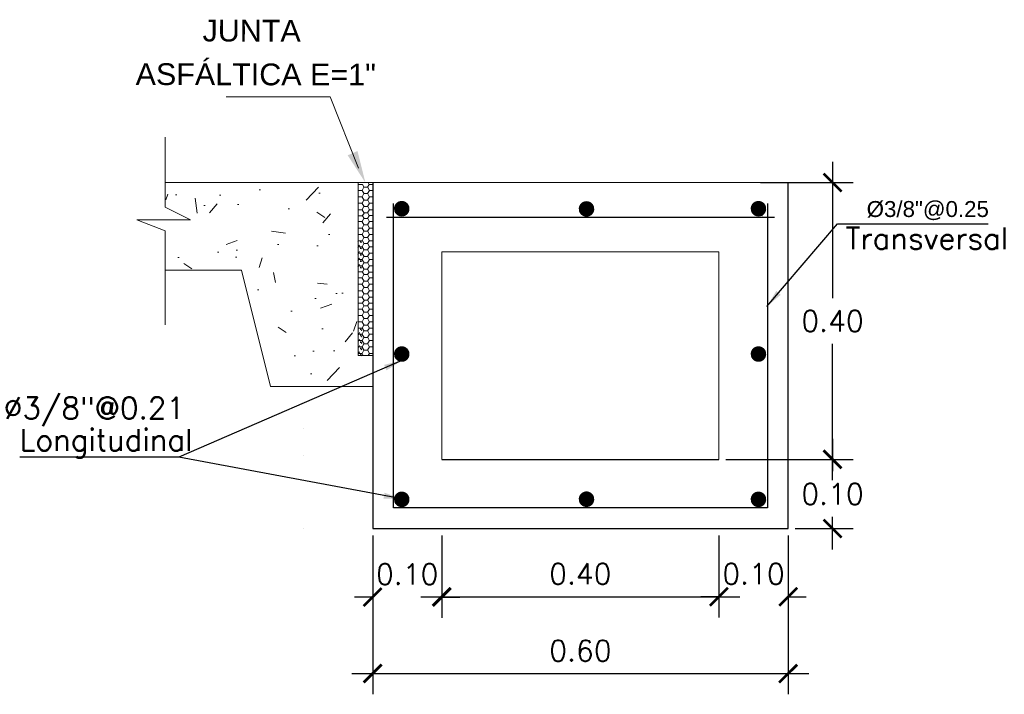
# Model space of a CAD drawing. Header units: millimetres. Extents: x -8931983 to 9630244, y 4 to 18563053.
# Tile 302 of 329: x 349713.511 to 349714.933, y 9282011.046 to 9282012.021. Entities that reach past the tile are written whole.
import ezdxf

# ---------------------------------------------------------------- set-up
doc = ezdxf.new("R2010")
doc.units = ezdxf.units.MM
doc.linetypes.add('ACAD_ISO02W100', pattern=[15, 12, -3])
doc.linetypes.add('DASHED2', pattern=[0.375, 0.25, -0.125])
for name, color, linetype, lineweight in [('0.2', 32, 'ACAD_ISO02W100', 0), ('cotas', 1, 'Continuous', 15), ('linea fina 01', 189, 'Continuous', 0), ('PROYECCIONES-INT', 1, 'DASHED2', 5)]:
    doc.layers.add(name, color=color, linetype=linetype, lineweight=lineweight)
doc.layers.add('TEX', color=3, linetype='Continuous')
doc.styles.add('COTAS', font='arial.ttf')
doc.styles.add('ROMANS', font='ROMANS.shx')
doc.styles.add('ROMANS-DIM', font='romans.shx')
doc.styles.add('VANO', font='swissl.ttf', dxfattribs={"height": 0.2})
doc.dimstyles.new('1-25V', dxfattribs={"dimscale": 0.2, "dimtxt": 0.18, "dimasz": 0.13, "dimexe": 0.18, "dimexo": 0.15, "dimgap": 0.1, "dimtad": 0, "dimtih": 1, "dimtoh": 1, "dimzin": 0, "dimdsep": 46, "dimtxsty": 'COTAS', "dimcen": 0.09, "dimadec": 0, "dimazin": 0, "dimtfac": 1, "dimtmove": 2, "dimatfit": 3, "dimfxl": 1, "dimtolj": 1, "dimtzin": 0, "dimarcsym": 0})
doc.dimstyles.new('20_METRIC  ARCHITECTURAL', dxfattribs={"dimscale": 0.2, "dimtxt": 0.03, "dimasz": 0.13, "dimexe": 0.15, "dimexo": 0.05, "dimgap": 0.09, "dimtad": 1, "dimtih": 1, "dimtoh": 1, "dimzin": 0, "dimdsep": 46, "dimtxsty": 'ROMANS-DIM', "dimblk": 'ARCHTICK', "dimcen": 2, "dimdle": 0.15, "dimclrd": 9, "dimclre": 9, "dimadec": 0, "dimazin": 0, "dimtfac": 1, "dimtix": 1, "dimtofl": 0, "dimtmove": 0, "dimatfit": 3, "dimfxl": 1, "dimfrac": 2, "dimtolj": 1, "dimtzin": 0, "dimarcsym": 0})

# ---------------------------------------------------------------- blocks, each defined once
blk = doc.blocks.new('_ArchTick')
at = {"color": 0, "linetype": 'ByBlock', "const_width": 0.15}
blk.add_lwpolyline([(-0.5, -0.5), (0.5, 0.5)], dxfattribs=at)
blk = doc.blocks.new('*D3129')
at = {"color": 9, "lineweight": -2, "transparency": 16777216}
for p, q in [((349714.0205407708, 9282011.275554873), (349714.0205407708, 9282011.046127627)), ((349714.6205407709, 9282011.275554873), (349714.6205407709, 9282011.046127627)), ((349713.9905407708, 9282011.076127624), (349714.6505407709, 9282011.076127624))]:
    blk.add_line(p, q, dxfattribs=at)
at = {"layer": 'Defpoints', "color": 0, "lineweight": 30, "transparency": 16777216}
for p in [(349714.0205407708, 9282011.285554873, 5186.962977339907), (349714.6205407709, 9282011.285554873, 5186.962977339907), (349714.6205407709, 9282011.076127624)]:
    blk.add_point(p, dxfattribs=at)
at = {"color": 9, "lineweight": -2, "transparency": 16777216, "xscale": 0.026, "yscale": 0.026, "zscale": 0.026, "rotation": 180}
blk.add_blockref('_ArchTick', (349714.0205407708, 9282011.076127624), dxfattribs=at)
at = {"color": 9, "lineweight": -2, "transparency": 16777216, "xscale": 0.026, "yscale": 0.026, "zscale": 0.026}
blk.add_blockref('_ArchTick', (349714.6205407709, 9282011.076127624), dxfattribs=at)
at = {"color": 0, "lineweight": 0, "transparency": 16777216, "insert": (349714.3205407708, 9282011.109127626), "char_height": 0.03, "attachment_point": 5, "style": 'ROMANS-DIM'}
blk.add_mtext('\\A1;0.60', dxfattribs=at)
blk = doc.blocks.new('*D3130')
at = {"color": 9, "lineweight": -2, "transparency": 16777216}
for p, q in [((349714.6845876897, 9282011.815554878), (349714.6845876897, 9282011.618554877)), ((349714.5805406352, 9282011.785554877), (349714.7145876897, 9282011.785554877)), ((349714.6845876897, 9282011.355554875), (349714.6845876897, 9282011.552554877)), ((349714.5305407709, 9282011.385554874), (349714.7145876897, 9282011.385554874))]:
    blk.add_line(p, q, dxfattribs=at)
at = {"layer": 'Defpoints', "color": 0, "lineweight": 30, "transparency": 16777216}
for p in [(349714.5705406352, 9282011.785554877, 5186.962977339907), (349714.5205407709, 9282011.385554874, 5186.962977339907), (349714.6845876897, 9282011.385554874)]:
    blk.add_point(p, dxfattribs=at)
at = {"color": 9, "lineweight": -2, "transparency": 16777216, "xscale": 0.026, "yscale": 0.026, "zscale": 0.026}
for p, rotation in [((349714.6845876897, 9282011.785554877), 90), ((349714.6845876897, 9282011.385554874), 270)]:
    blk.add_blockref('_ArchTick', p, dxfattribs=dict(at, rotation=rotation))
at = {"color": 0, "lineweight": 0, "transparency": 16777216, "insert": (349714.6845876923, 9282011.585554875), "char_height": 0.03, "width": 0.0914285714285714, "attachment_point": 5, "style": 'ROMANS-DIM'}
blk.add_mtext('\\A1;0.40', dxfattribs=at)
blk = doc.blocks.new('*D3131')
at = {"color": 9, "lineweight": -2, "transparency": 16777216}
for p, q in [((349714.6845876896, 9282011.415554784), (349714.6845876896, 9282011.368554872)), ((349714.6305406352, 9282011.385554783), (349714.7145876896, 9282011.385554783)), ((349714.6845876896, 9282011.255554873), (349714.6845876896, 9282011.302554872)), ((349714.6305406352, 9282011.285554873), (349714.7145876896, 9282011.285554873))]:
    blk.add_line(p, q, dxfattribs=at)
at = {"layer": 'Defpoints', "color": 0, "lineweight": 30, "transparency": 16777216}
for p in [(349714.6205406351, 9282011.385554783), (349714.6205406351, 9282011.285554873), (349714.6845876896, 9282011.285554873)]:
    blk.add_point(p, dxfattribs=at)
at = {"color": 9, "lineweight": -2, "transparency": 16777216, "xscale": 0.026, "yscale": 0.026, "zscale": 0.026}
for p, rotation in [((349714.6845876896, 9282011.385554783), 90), ((349714.6845876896, 9282011.285554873), 270)]:
    blk.add_blockref('_ArchTick', p, dxfattribs=dict(at, rotation=rotation))
at = {"color": 0, "lineweight": 0, "transparency": 16777216, "insert": (349714.6845876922, 9282011.33555487), "char_height": 0.03, "attachment_point": 5, "style": 'ROMANS-DIM'}
blk.add_mtext('\\A1;0.10', dxfattribs=at)
blk = doc.blocks.new('*D3132')
at = {"color": 9, "lineweight": -2, "transparency": 16777216}
for p, q in [((349714.0205407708, 9282011.275554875), (349714.0205407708, 9282011.156704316)), ((349714.1202611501, 9282011.275554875), (349714.1202611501, 9282011.156704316)), ((349714.0205407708, 9282011.186704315), (349713.9945407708, 9282011.186704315)), ((349714.1202611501, 9282011.186704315), (349714.1462611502, 9282011.186704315))]:
    blk.add_line(p, q, dxfattribs=at)
at = {"layer": 'Defpoints', "color": 0, "lineweight": 30, "transparency": 16777216}
for p in [(349714.0205407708, 9282011.285554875, 5186.962977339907), (349714.1202611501, 9282011.285554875, 5186.962977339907), (349714.1202611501, 9282011.186704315)]:
    blk.add_point(p, dxfattribs=at)
at = {"color": 9, "lineweight": -2, "transparency": 16777216, "xscale": 0.026, "yscale": 0.026, "zscale": 0.026}
blk.add_blockref('_ArchTick', (349714.0205407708, 9282011.186704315), dxfattribs=at)
at = {"color": 9, "lineweight": -2, "transparency": 16777216, "xscale": 0.026, "yscale": 0.026, "zscale": 0.026, "rotation": 180}
blk.add_blockref('_ArchTick', (349714.1202611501, 9282011.186704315), dxfattribs=at)
at = {"color": 0, "lineweight": 0, "transparency": 16777216, "insert": (349714.0704009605, 9282011.219704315), "char_height": 0.03, "attachment_point": 5, "style": 'ROMANS-DIM'}
blk.add_mtext('\\A1;0.10', dxfattribs=at)
blk = doc.blocks.new('*D3133')
at = {"color": 9, "lineweight": -2, "transparency": 16777216}
for p, q in [((349714.1202611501, 9282011.275554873), (349714.1202611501, 9282011.157125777)), ((349714.5205407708, 9282011.275554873), (349714.5205407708, 9282011.157125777)), ((349714.0902611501, 9282011.187125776), (349714.5505407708, 9282011.187125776))]:
    blk.add_line(p, q, dxfattribs=at)
at = {"layer": 'Defpoints', "color": 0, "lineweight": 30, "transparency": 16777216}
for p in [(349714.1202611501, 9282011.285554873, 10373.92595467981), (349714.5205407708, 9282011.285554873, 5186.962977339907), (349714.5205407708, 9282011.187125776)]:
    blk.add_point(p, dxfattribs=at)
at = {"color": 9, "lineweight": -2, "transparency": 16777216, "xscale": 0.026, "yscale": 0.026, "zscale": 0.026, "rotation": 180}
blk.add_blockref('_ArchTick', (349714.1202611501, 9282011.187125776), dxfattribs=at)
at = {"color": 9, "lineweight": -2, "transparency": 16777216, "xscale": 0.026, "yscale": 0.026, "zscale": 0.026}
blk.add_blockref('_ArchTick', (349714.5205407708, 9282011.187125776), dxfattribs=at)
at = {"color": 0, "lineweight": 0, "transparency": 16777216, "insert": (349714.3204009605, 9282011.220125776), "char_height": 0.03, "attachment_point": 5, "style": 'ROMANS-DIM'}
blk.add_mtext('\\A1;0.40', dxfattribs=at)
blk = doc.blocks.new('*D3134')
at = {"color": 9, "lineweight": -2, "transparency": 16777216}
for p, q in [((349714.5205407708, 9282011.275554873), (349714.5205407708, 9282011.157125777)), ((349714.6205407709, 9282011.275554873), (349714.6205407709, 9282011.157125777)), ((349714.5205407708, 9282011.187125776), (349714.4945407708, 9282011.187125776)), ((349714.6205407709, 9282011.187125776), (349714.6465407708, 9282011.187125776))]:
    blk.add_line(p, q, dxfattribs=at)
at = {"layer": 'Defpoints', "color": 0, "lineweight": 30, "transparency": 16777216}
for p in [(349714.5205407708, 9282011.285554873, 5186.962977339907), (349714.6205407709, 9282011.285554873, 5186.962977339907), (349714.6205407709, 9282011.187125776)]:
    blk.add_point(p, dxfattribs=at)
at = {"color": 9, "lineweight": -2, "transparency": 16777216, "xscale": 0.026, "yscale": 0.026, "zscale": 0.026}
blk.add_blockref('_ArchTick', (349714.5205407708, 9282011.187125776), dxfattribs=at)
at = {"color": 9, "lineweight": -2, "transparency": 16777216, "xscale": 0.026, "yscale": 0.026, "zscale": 0.026, "rotation": 180}
blk.add_blockref('_ArchTick', (349714.6205407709, 9282011.187125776), dxfattribs=at)
at = {"color": 0, "lineweight": 0, "transparency": 16777216, "insert": (349714.5705407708, 9282011.220125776), "char_height": 0.03, "attachment_point": 5, "style": 'ROMANS-DIM'}
blk.add_mtext('\\A1;0.10', dxfattribs=at)
blk = doc.blocks.new('TEXTO 1')
at = {"layer": 'linea fina 01', "ltscale": 0.1}
for p, q in [((-0.0508167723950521, 0.1241394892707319), (-0.2010398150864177, 0.1241394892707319)), ((-0.0100357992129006, 0.0209258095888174), (-0.0508167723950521, 0.1241394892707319))]:
    blk.add_line(p, q, dxfattribs=at)
blk.add_solid([(-0.02553807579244, 0.0394717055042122), (0, 0), (-0.0113560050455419, 0.0456207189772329)], dxfattribs=at)
at = {"layer": '0.2', "color": 251, "true_color": 0x636466, "style": 'VANO', "oblique": 359.9999999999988}
for s, p in [('JUNTA', (-0.235123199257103, 0.2039847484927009, -5186.962977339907)), ('ASFÁLTICA E=1"', (-0.331776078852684, 0.1410587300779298, -5186.962977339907))]:
    blk.add_text(s, height=0.0314999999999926, rotation=359.8799999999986, dxfattribs=at).set_placement(p)
blk = doc.blocks.new('junta asfaltica')
at = {"lineweight": 0}
h = blk.add_hatch(dxfattribs=at)
h.set_pattern_fill('AR-CONC', scale=0.01, style=0)
h.set_pattern_definition([(50, (-0.1189008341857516, -0.0700673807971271), (0.1639662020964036, -0.0143451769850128), [0.017145, -0.188595]), (355, (-0.1189008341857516, -0.0700673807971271), (-0.0317190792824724, 0.1719511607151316), [0.013716, -0.150876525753]), (100.4514446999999, (-0.1052370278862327, -0.0712628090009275), (0.1322471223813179, 0.1576059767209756), [0.01457100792, -0.1602812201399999]), (46.1842, (-0.1189008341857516, -0.0243473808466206), (0.2439711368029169, -0.0378380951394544), [0.0257175, -0.2828925]), (96.6355576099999, (-0.0985699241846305, -0.0275005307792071), (0.2136637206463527, 0.2226835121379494), [0.021856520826, -0.240422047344]), (351.18415117, (-0.1189008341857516, -0.0243473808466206), (0.2136637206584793, 0.2226835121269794), [0.020573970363, -0.226313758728]), (21, (-0.0960408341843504, -0.0357773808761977), (0.1364529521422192, -0.0920386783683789), [0.017145, -0.188595]), (326, (-0.0960408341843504, -0.0357773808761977), (0.0556218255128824, 0.1657691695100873), [0.013716, -0.150876]), (71.45144499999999, (-0.0846697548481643, -0.0434472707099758), (0.1920747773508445, 0.0737304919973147), [0.01457100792, -0.16028094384]), (37.5, (-0.1189008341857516, -0.0700673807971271), (0.0027797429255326, 0.0760995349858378), [0, -0.1490472, 0, -0.153162, 0, -0.1514475]), (7.499999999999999, (-0.1189008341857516, -0.0700673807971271), (0.0601376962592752, 0.0901625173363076), [0, -0.0873252, 0, -0.1456182, 0, -0.0577215]), (327.5, (-0.1698786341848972, -0.0700673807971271), (0.1220315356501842, -0.0051558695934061), [0, -0.05715, 0, -0.178308, 0, -0.236601]), (317.5, (-0.1927386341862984, -0.0700673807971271), (0.1333162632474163, 0.0228838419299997), [0, -0.074295, 0, -0.1184148, 0, -0.168021])])
h.paths.add_polyline_path([(-0.0210516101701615, 2.68221356e-08), (-0.2996047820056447, 2.68221356e-08), (-0.2996047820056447, -0.0354425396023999), (-0.2629513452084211, -0.0536842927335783), (-0.3405718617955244, -0.0536842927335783), (-0.2996047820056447, -0.0698087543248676), (-0.2996047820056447, -0.1263088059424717), (-0.1894634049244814, -0.1263088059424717), (-0.1473604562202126, -0.2947206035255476), (-0.0210516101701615, -0.2947206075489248)])
h = blk.add_hatch(dxfattribs=at)
h.set_pattern_fill('HONEY', scale=0.0187124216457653, angle=180, style=0)
h.set_pattern_definition([(360, (-1344.435306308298, 712.0165321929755), (0.0080206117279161, -0.0046307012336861), [0.0053470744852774, -0.0106941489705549]), (240, (-1344.435306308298, 712.0165321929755), (-0.0080206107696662, -0.0046307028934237), [0.0053470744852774, -0.0106941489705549]), (300, (-1344.435306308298, 712.0165321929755), (9.5825e-10, -0.0092614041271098), [-0.0106941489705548, 0.0053470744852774])])
h.paths.add_polyline_path([(-0.0210514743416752, -0.0843195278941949), (-0.0210514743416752, -0.1264220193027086), (-0.0160414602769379, -0.1264220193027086), (-0.0160414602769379, -0.0843195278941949)])
h = blk.add_hatch(dxfattribs=at)
h.set_pattern_fill('HONEY', scale=0.0187124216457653, angle=180, style=0)
h.set_pattern_definition([(360, (-1344.435306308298, 711.8902233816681), (0.0080206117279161, -0.0046307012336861), [0.0053470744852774, -0.0106941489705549]), (240, (-1344.435306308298, 711.8902233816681), (-0.0080206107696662, -0.0046307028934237), [0.0053470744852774, -0.0106941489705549]), (300, (-1344.435306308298, 711.8902233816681), (9.5825e-10, -0.0092614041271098), [-0.0106941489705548, 0.0053470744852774])])
h.paths.add_polyline_path([(-0.0210514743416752, -0.2106283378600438), (-0.0210514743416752, -0.2527308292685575), (-0.0160414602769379, -0.2527308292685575), (-0.0160414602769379, -0.2106283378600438)])
at = {"color": 7, "linetype": 'ByBlock', "lineweight": 0}
for p, q in [((-0.2996047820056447, 0.0657418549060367), (-0.2996047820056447, -0.0354425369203)), ((-0.2996047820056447, -0.0354425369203), (-0.2629513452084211, -0.0536842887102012)), ((-0.2629513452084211, -0.0536842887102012), (-0.3405718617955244, -0.0536842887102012)), ((-0.3405718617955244, -0.0536842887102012), (-0.2996047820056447, -0.0698087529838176)), ((-0.2996047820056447, -0.0698087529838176), (-0.2996047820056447, -0.2053593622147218))]:
    blk.add_line(p, q, dxfattribs=at)
at = {"color": 7, "lineweight": 0}
for p, q in [((-0.2996047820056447, 2.81631856e-08), (-0.0210516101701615, 2.81631856e-08)), ((-0.0210514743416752, 0), (0, 0)), ((-0.0210514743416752, 0), (-0.0210514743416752, -0.25)), ((-0.0066348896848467, 0), (-0.0049328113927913, -0.0029480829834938)), ((-1.357866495e-07, -0.2947206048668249), (-1.357866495e-07, 0)), ((-0.0210515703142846, -0.010682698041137), (-0.0205355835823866, -0.0115764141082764)), ((-0.020682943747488, -0.0112982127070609), (-0.0210515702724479, -0.0119366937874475)), ((-0.0148197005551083, -0.0027724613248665), (-0.0210514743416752, -0.0027724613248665)), ((-0.0203683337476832, -0.0113096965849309), (-0.0150212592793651, -0.0113096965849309)), ((-0.0126623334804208, -0.0066675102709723), (-0.0153358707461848, -0.0112982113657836)), ((-0.0151885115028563, -0.0115764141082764), (-0.0125149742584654, -0.0162071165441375)), ((-0.0148361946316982, -0.0029252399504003), (-0.0125149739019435, -0.0069457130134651)), ((-0.0123477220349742, -0.0066789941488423), (-0.0070006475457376, -0.0066789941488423)), ((-0.0051546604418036, -0.0029252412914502), (-0.0073152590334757, -0.0066675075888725)), ((-0.0046417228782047, -0.0112982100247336), (-0.0073152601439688, -0.0159289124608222)), ((-0.0071679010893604, -0.0069457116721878), (-0.0044943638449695, -0.0115764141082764)), ((-0.0051235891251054, -0.0029047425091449), (2.09184e-11, -0.0029047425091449)), ((-0.0043271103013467, -0.0113096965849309), (-9.55119503e-08, -0.0113096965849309)), ((-0.0210515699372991, -0.0199441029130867), (-0.0205355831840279, -0.0208378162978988)), ((-0.0206829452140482, -0.0205596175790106), (-0.0210515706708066, -0.0211980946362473)), ((-0.0203683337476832, -0.0205710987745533), (-0.0150212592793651, -0.0205710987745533)), ((-0.0126623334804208, -0.0159289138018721), (-0.0153358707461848, -0.0205596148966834)), ((-0.012662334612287, -0.0251903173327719), (-0.0153358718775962, -0.0298210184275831)), ((-0.0151885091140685, -0.0208378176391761), (-0.0125149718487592, -0.0254685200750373)), ((-0.0123477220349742, -0.0159403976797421), (-0.0070006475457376, -0.0159403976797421)), ((-0.0123477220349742, -0.0252017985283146), (-0.0070006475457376, -0.0252017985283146)), ((-0.0046417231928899, -0.0205596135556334), (-0.0073152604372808, -0.0251903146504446)), ((-0.0071678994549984, -0.0162071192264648), (-0.004494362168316, -0.0208378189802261)), ((-0.0071678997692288, -0.0254685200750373), (-0.0044943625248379, -0.0300992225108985)), ((-0.0043271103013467, -0.0205710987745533), (-9.55119503e-08, -0.0205710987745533)), ((-0.0210515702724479, -0.0292055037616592), (-0.0205355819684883, -0.0300992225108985)), ((-0.0206829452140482, -0.0298210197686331), (-0.0210515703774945, -0.0304594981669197)), ((-0.0210515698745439, -0.038466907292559), (-0.0205355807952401, -0.0393606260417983)), ((-0.0206829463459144, -0.0390824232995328), (-0.0210515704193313, -0.0397208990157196)), ((-0.0203683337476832, -0.0298325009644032), (-0.0150212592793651, -0.0298325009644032)), ((-0.0203683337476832, -0.0390939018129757), (-0.0150212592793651, -0.0390939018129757)), ((-0.012662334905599, -0.0344517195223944), (-0.0153358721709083, -0.0390824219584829)), ((-0.0151885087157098, -0.0300992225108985), (-0.0125149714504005, -0.0347299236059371)), ((-0.0151885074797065, -0.0393606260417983), (-0.0125149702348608, -0.0439913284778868)), ((-0.0123477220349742, -0.0344632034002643), (-0.0070006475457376, -0.0344632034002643)), ((-0.0046417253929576, -0.0298210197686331), (-0.0073152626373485, -0.0344517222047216)), ((-0.0046417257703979, -0.0390824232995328), (-0.0073152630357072, -0.043713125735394)), ((-0.007167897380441, -0.034729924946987), (-0.004494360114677, -0.0393606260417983)), ((-0.0043271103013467, -0.0298325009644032), (-9.55537871e-08, -0.0298325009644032)), ((-0.0043271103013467, -0.0390939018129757), (-9.55537871e-08, -0.0390939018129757)), ((-0.0210515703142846, -0.0557221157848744), (-0.0205355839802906, -0.0566158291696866)), ((-0.020682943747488, -0.056337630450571), (-0.0210515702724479, -0.056976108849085)), ((-0.0149139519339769, -0.0477837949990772), (-0.0206632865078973, -0.0477837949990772)), ((-0.0203683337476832, -0.056349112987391), (-0.0150212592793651, -0.056349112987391)), ((-0.0126623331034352, -0.0517069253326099), (-0.0153358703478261, -0.0563376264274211)), ((-0.0151885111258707, -0.0566158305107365), (-0.0125149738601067, -0.061246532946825)), ((-0.0125149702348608, -0.0439913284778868), (-0.014899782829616, -0.0475884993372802)), ((-0.0148361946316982, -0.0479646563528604), (-0.0125149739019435, -0.0519851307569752)), ((-0.0123477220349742, -0.0437246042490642), (-0.0070006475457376, -0.0437246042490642)), ((-0.0123477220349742, -0.0517184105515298), (-0.0070006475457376, -0.0517184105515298)), ((-0.0051546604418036, -0.0479646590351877), (-0.0073152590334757, -0.0517069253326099)), ((-0.0046417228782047, -0.0563376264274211), (-0.0073152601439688, -0.0609683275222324)), ((-0.0071679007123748, -0.0519851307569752), (-0.0044943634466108, -0.0566158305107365)), ((-0.0069412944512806, -0.0439446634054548), (-0.0051814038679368, -0.0474320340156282)), ((-0.0052986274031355, -0.0476877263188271), (2.09184e-11, -0.0476877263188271)), ((-0.0043271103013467, -0.056349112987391), (-9.55119503e-08, -0.056349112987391)), ((-0.0210515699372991, -0.0649835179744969), (-0.0205355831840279, -0.0658772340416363)), ((-0.0206829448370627, -0.0655990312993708), (-0.0210515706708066, -0.0662375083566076)), ((-0.0203683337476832, -0.0656105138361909), (-0.0150212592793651, -0.0656105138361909)), ((-0.0126623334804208, -0.0609683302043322), (-0.0153358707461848, -0.0655990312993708)), ((-0.012662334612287, -0.0702297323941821), (-0.0153358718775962, -0.0748604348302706)), ((-0.015188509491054, -0.0658772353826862), (-0.0125149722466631, -0.0705079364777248)), ((-0.0123477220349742, -0.0609798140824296), (-0.0070006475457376, -0.0609798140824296)), ((-0.0123477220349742, -0.0702412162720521), (-0.0070006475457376, -0.0702412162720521)), ((-0.0046417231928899, -0.0655990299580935), (-0.0073152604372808, -0.0702297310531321)), ((-0.0071678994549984, -0.061246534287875), (-0.004494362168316, -0.0658772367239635)), ((-0.0071678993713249, -0.0705079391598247), (-0.0044943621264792, -0.075138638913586)), ((-0.0043271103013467, -0.0656105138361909), (-9.55119503e-08, -0.0656105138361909)), ((-0.0210515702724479, -0.0742449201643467), (-0.0205355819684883, -0.075138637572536)), ((-0.0206829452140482, -0.0748604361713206), (-0.0210515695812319, -0.0754989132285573)), ((-0.0210515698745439, -0.0835063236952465), (-0.0206477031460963, -0.0842058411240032)), ((-0.0206829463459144, -0.084121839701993), (-0.0207314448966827, -0.0842058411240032)), ((-0.0203683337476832, -0.0748719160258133), (-0.0150212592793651, -0.0748719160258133)), ((-0.0203683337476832, -0.0841333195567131), (-0.0150212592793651, -0.0841333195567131)), ((-0.012662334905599, -0.0794911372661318), (-0.0153358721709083, -0.0841218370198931)), ((-0.0151885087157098, -0.075138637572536), (-0.0125149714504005, -0.0797693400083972)), ((-0.0148361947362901, -0.0843195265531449), (-0.0125149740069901, -0.0883399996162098)), ((-0.0123477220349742, -0.0795026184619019), (-0.0070006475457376, -0.0795026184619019)), ((-0.0046417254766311, -0.0748604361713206), (-0.0073152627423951, -0.0794911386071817)), ((-0.0051546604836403, -0.0843195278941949), (-0.0073152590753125, -0.0880617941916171)), ((-0.0071678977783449, -0.0797693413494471), (-0.0046064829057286, -0.0842058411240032)), ((-0.0043271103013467, -0.0748719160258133), (-9.55537871e-08, -0.0748719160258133)), ((-0.0043271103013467, -0.0841333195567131), (-9.55537871e-08, -0.0841333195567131)), ((-0.0210515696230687, -0.0920769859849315), (-0.0205355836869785, -0.092970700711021)), ((-0.0206829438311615, -0.0926924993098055), (-0.0210515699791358, -0.0933309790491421)), ((-0.0203683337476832, -0.0927039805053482), (-0.0150212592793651, -0.0927039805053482)), ((-0.0126623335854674, -0.088061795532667), (-0.0153358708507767, -0.0926924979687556)), ((-0.0126623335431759, -0.0973232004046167), (-0.0153358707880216, -0.101953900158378)), ((-0.015188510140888, -0.092970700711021), (-0.0125149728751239, -0.0976014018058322)), ((-0.0123477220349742, -0.088073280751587), (-0.0070006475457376, -0.088073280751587)), ((-0.0123477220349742, -0.0973346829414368), (-0.0070006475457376, -0.0973346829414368)), ((-0.0046417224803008, -0.0926924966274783), (-0.0073152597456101, -0.0973231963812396)), ((-0.0071679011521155, -0.0883399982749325), (-0.0044943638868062, -0.0929706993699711)), ((-0.0071678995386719, -0.0976014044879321), (-0.0044943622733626, -0.1022321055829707)), ((-0.0043271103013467, -0.0927039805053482), (-9.55119503e-08, -0.0927039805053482)), ((-0.0210515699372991, -0.1013383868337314), (-0.0205355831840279, -0.1022321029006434)), ((-0.0206829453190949, -0.101953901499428), (-0.0210515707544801, -0.1025923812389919)), ((-0.0210515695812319, -0.1105997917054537), (-0.0205355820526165, -0.1114935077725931)), ((-0.0206829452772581, -0.1112153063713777), (-0.0210515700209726, -0.1118537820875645)), ((-0.0203683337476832, -0.101965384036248), (-0.0150212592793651, -0.101965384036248)), ((-0.0203683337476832, -0.1112267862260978), (-0.0150212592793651, -0.1112267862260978)), ((-0.0126623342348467, -0.1065846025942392), (-0.0153358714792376, -0.1112153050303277)), ((-0.015188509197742, -0.1022321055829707), (-0.0125149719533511, -0.1068628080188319)), ((-0.0151885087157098, -0.1114935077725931), (-0.0125149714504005, -0.1161242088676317)), ((-0.0123477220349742, -0.1065960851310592), (-0.0070006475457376, -0.1065960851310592)), ((-0.0046417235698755, -0.1019538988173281), (-0.0073152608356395, -0.1065846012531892)), ((-0.0046417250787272, -0.1112153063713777), (-0.0073152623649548, -0.115846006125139)), ((-0.0071678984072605, -0.1068628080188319), (-0.0044943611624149, -0.1114935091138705)), ((-0.0043271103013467, -0.101965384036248), (-9.55119503e-08, -0.101965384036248)), ((-0.0043271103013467, -0.1112267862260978), (-9.55537871e-08, -0.1112267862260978)), ((-0.1894634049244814, -0.1263088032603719), (-0.2996047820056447, -0.1263088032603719)), ((-0.1473604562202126, -0.2947206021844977), (-0.1894634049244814, -0.1263088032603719)), ((-0.0210515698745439, -0.1198611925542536), (-0.0205355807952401, -0.1207549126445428)), ((-0.0206829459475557, -0.1204767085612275), (-0.0210515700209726, -0.121115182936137)), ((-0.0203683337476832, -0.1204881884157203), (-0.0150212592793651, -0.1204881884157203)), ((-0.0126623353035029, -0.115846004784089), (-0.015335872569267, -0.1204767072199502)), ((-0.0151885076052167, -0.1207549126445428), (-0.0125149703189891, -0.1253856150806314)), ((-0.0129228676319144, -0.1255586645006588), (-0.0148348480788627, -0.1288070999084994)), ((-0.0123477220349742, -0.115857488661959), (-0.0070006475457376, -0.115857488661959)), ((-0.0123477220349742, -0.1251188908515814), (-0.0070006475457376, -0.1251188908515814)), ((-0.0073218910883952, -0.1251188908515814), (-0.0049328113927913, -0.1292568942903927)), ((-0.0046417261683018, -0.1204767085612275), (-0.0073152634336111, -0.1251074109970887)), ((-0.0071678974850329, -0.1161242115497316), (-0.0044943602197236, -0.1207549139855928)), ((-0.0043271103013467, -0.1204881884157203), (-9.55537871e-08, -0.1204881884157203)), ((-0.0210515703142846, -0.1369915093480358), (-0.0205355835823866, -0.1378852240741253)), ((-0.020682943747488, -0.1376070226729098), (-0.0210515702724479, -0.1382455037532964)), ((-0.0148197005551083, -0.1290812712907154), (-0.0210514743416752, -0.1290812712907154)), ((-0.0203683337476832, -0.1376185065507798), (-0.0150212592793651, -0.1376185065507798)), ((-0.0126623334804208, -0.1329763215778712), (-0.0153358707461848, -0.1376070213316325)), ((-0.0151885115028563, -0.1378852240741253), (-0.0125149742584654, -0.1425159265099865)), ((-0.0148361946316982, -0.1292340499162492), (-0.0125149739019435, -0.133254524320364)), ((-0.0123477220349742, -0.1329878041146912), (-0.0070006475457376, -0.1329878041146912)), ((-0.0051546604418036, -0.1292340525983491), (-0.0073152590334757, -0.1329763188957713)), ((-0.0046417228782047, -0.1376070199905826), (-0.0073152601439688, -0.1422377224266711)), ((-0.0071679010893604, -0.1332545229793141), (-0.0044943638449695, -0.1378852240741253)), ((-0.0051235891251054, -0.1292135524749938), (2.09184e-11, -0.1292135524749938)), ((-0.0043271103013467, -0.1376185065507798), (-9.55119503e-08, -0.1376185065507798)), ((-0.0210515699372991, -0.1462529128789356), (-0.0205355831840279, -0.1471466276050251)), ((-0.0206829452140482, -0.1468684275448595), (-0.0210515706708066, -0.1475069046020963)), ((-0.0210515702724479, -0.1555143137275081), (-0.0205355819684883, -0.1564080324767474)), ((-0.0206829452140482, -0.156129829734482), (-0.0210515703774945, -0.156768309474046)), ((-0.0203683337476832, -0.1468799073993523), (-0.0150212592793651, -0.1468799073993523)), ((-0.0203683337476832, -0.1561413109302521), (-0.0150212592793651, -0.1561413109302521)), ((-0.0126623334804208, -0.142237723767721), (-0.0153358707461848, -0.1468684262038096)), ((-0.012662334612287, -0.1514991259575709), (-0.0153358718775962, -0.156129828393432)), ((-0.0151885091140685, -0.147146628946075), (-0.0125149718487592, -0.1517773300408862)), ((-0.0123477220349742, -0.1422492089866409), (-0.0070006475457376, -0.1422492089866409)), ((-0.0123477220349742, -0.1515106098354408), (-0.0070006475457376, -0.1515106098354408)), ((-0.0046417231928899, -0.1468684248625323), (-0.0073152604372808, -0.1514991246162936)), ((-0.0046417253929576, -0.156129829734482), (-0.0073152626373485, -0.1607605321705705)), ((-0.0071678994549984, -0.1425159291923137), (-0.004494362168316, -0.1471466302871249)), ((-0.0071678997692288, -0.1517773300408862), (-0.0044943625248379, -0.1564080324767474)), ((-0.0043271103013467, -0.1468799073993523), (-9.55119503e-08, -0.1468799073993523)), ((-0.0043271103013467, -0.1561413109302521), (-9.55537871e-08, -0.1561413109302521)), ((-0.0210515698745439, -0.1647757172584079), (-0.0205355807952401, -0.1656694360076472)), ((-0.0206829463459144, -0.1653912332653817), (-0.0210515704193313, -0.1660297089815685)), ((-0.0203683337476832, -0.1654027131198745), (-0.0150212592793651, -0.1654027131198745)), ((-0.012662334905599, -0.1607605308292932), (-0.0153358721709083, -0.1653912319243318)), ((-0.0151885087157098, -0.1564080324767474), (-0.0125149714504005, -0.1610387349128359)), ((-0.0151885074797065, -0.1656694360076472), (-0.0125149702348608, -0.1703001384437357)), ((-0.0125149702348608, -0.1703001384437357), (-0.014899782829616, -0.1738973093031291)), ((-0.0123477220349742, -0.1607720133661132), (-0.0070006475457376, -0.1607720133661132)), ((-0.0123477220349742, -0.1700334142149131), (-0.0070006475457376, -0.1700334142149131)), ((-0.0046417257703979, -0.1653912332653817), (-0.0073152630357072, -0.1700219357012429)), ((-0.007167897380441, -0.1610387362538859), (-0.004494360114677, -0.1656694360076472)), ((-0.0069412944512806, -0.1702534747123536), (-0.0051814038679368, -0.1737408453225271)), ((-0.0043271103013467, -0.1654027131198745), (-9.55537871e-08, -0.1654027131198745)), ((-0.0210515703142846, -0.1820309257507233), (-0.0205355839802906, -0.1829246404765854)), ((-0.020682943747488, -0.1826464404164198), (-0.0210515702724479, -0.1832849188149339)), ((-0.0149139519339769, -0.1740926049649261), (-0.0206632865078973, -0.1740926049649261)), ((-0.0203683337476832, -0.1826579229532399), (-0.0150212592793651, -0.1826579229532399)), ((-0.0126623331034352, -0.1780157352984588), (-0.0153358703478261, -0.18264643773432)), ((-0.0151885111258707, -0.1829246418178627), (-0.0125149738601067, -0.1875553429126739)), ((-0.0148361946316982, -0.1742734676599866), (-0.0125149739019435, -0.1782939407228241)), ((-0.0123477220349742, -0.1780272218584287), (-0.0070006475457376, -0.1780272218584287)), ((-0.0051546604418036, -0.1742734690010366), (-0.0073152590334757, -0.1780157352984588)), ((-0.0046417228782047, -0.18264643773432), (-0.0073152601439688, -0.1872771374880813)), ((-0.0071679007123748, -0.1782939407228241), (-0.0044943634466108, -0.1829246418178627)), ((-0.0052986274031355, -0.173996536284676), (2.09184e-11, -0.173996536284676)), ((-0.0043271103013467, -0.1826579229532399), (-9.55119503e-08, -0.1826579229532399)), ((-0.0210515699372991, -0.1912923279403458), (-0.0205355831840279, -0.1921860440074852)), ((-0.0206829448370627, -0.1919078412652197), (-0.0210515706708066, -0.1925463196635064)), ((-0.0203683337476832, -0.1919193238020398), (-0.0150212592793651, -0.1919193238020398)), ((-0.0126623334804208, -0.1872771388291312), (-0.0153358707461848, -0.1919078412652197)), ((-0.012662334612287, -0.1965385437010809), (-0.0153358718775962, -0.2011692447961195)), ((-0.015188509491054, -0.1921860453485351), (-0.0125149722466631, -0.1968167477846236)), ((-0.0123477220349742, -0.1872886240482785), (-0.0070006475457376, -0.1872886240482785)), ((-0.0123477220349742, -0.196550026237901), (-0.0070006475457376, -0.196550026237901)), ((-0.0046417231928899, -0.1919078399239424), (-0.0073152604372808, -0.196538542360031)), ((-0.0071678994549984, -0.1875553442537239), (-0.004494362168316, -0.1921860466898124)), ((-0.0071678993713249, -0.1968167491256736), (-0.0044943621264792, -0.2014474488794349)), ((-0.0043271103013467, -0.1919193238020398), (-9.55119503e-08, -0.1919193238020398)), ((-0.0210515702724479, -0.2005537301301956), (-0.0205355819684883, -0.2014474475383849)), ((-0.0206829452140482, -0.2011692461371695), (-0.0210515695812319, -0.2018077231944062)), ((-0.0210515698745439, -0.2098151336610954), (-0.0206477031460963, -0.2105146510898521)), ((-0.0206829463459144, -0.2104306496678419), (-0.0207314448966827, -0.2105146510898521)), ((-0.0203683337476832, -0.2011807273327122), (-0.0150212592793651, -0.2011807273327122)), ((-0.0203683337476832, -0.210442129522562), (-0.0150212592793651, -0.210442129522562)), ((-0.012662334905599, -0.2057999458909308), (-0.0153358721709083, -0.2104306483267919)), ((-0.0151885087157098, -0.2014474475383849), (-0.0125149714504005, -0.2060781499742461)), ((-0.0148361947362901, -0.2106283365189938), (-0.0125149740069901, -0.2146488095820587)), ((-0.0123477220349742, -0.2058114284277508), (-0.0070006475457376, -0.2058114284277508)), ((-0.0046417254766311, -0.2011692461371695), (-0.0073152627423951, -0.2057999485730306)), ((-0.0051546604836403, -0.2106283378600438), (-0.0073152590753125, -0.214370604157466)), ((-0.0071678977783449, -0.206078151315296), (-0.0046064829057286, -0.2105146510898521)), ((-0.0043271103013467, -0.2011807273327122), (-9.55537871e-08, -0.2011807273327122)), ((-0.0043271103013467, -0.210442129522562), (-9.55537871e-08, -0.210442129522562)), ((-0.0210515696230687, -0.2183857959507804), (-0.0205355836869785, -0.2192795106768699)), ((-0.0206829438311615, -0.2190013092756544), (-0.0210515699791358, -0.219639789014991)), ((-0.0203683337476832, -0.2190127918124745), (-0.0150212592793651, -0.2190127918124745)), ((-0.0126623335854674, -0.2143706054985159), (-0.0153358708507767, -0.2190013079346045)), ((-0.0126623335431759, -0.2236320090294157), (-0.0153358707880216, -0.2282627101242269)), ((-0.015188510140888, -0.2192795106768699), (-0.0125149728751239, -0.2239102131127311)), ((-0.0123477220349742, -0.2143820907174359), (-0.0070006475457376, -0.2143820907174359)), ((-0.0123477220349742, -0.2236434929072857), (-0.0070006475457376, -0.2236434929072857)), ((-0.0046417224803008, -0.2190013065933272), (-0.0073152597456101, -0.2236320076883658)), ((-0.0071679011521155, -0.2146488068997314), (-0.0044943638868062, -0.21927950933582)), ((-0.0071678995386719, -0.223910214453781), (-0.0044943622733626, -0.2285409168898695)), ((-0.0043271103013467, -0.2190127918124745), (-9.55119503e-08, -0.2190127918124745)), ((-0.0210515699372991, -0.2276471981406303), (-0.0205355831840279, -0.2285409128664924)), ((-0.0206829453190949, -0.2282627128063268), (-0.0210515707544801, -0.2289011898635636)), ((-0.0210515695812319, -0.2369086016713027), (-0.0205355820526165, -0.2378023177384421)), ((-0.0206829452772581, -0.2375241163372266), (-0.0210515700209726, -0.2381625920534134)), ((-0.0203683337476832, -0.2282741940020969), (-0.0150212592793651, -0.2282741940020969)), ((-0.0203683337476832, -0.2375355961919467), (-0.0150212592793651, -0.2375355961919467)), ((-0.0126623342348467, -0.2328934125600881), (-0.0153358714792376, -0.2375241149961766)), ((-0.015188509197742, -0.2285409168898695), (-0.0125149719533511, -0.2331716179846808)), ((-0.0151885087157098, -0.2378023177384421), (-0.0125149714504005, -0.2424330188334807)), ((-0.0123477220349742, -0.2329048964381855), (-0.0070006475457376, -0.2329048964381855)), ((-0.0046417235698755, -0.228262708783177), (-0.0073152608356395, -0.2328934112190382)), ((-0.0046417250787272, -0.2375241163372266), (-0.0073152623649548, -0.2421548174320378)), ((-0.0071678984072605, -0.2331716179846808), (-0.0044943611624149, -0.2378023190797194)), ((-0.0043271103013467, -0.2282741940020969), (-9.55119503e-08, -0.2282741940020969)), ((-0.0043271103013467, -0.2375355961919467), (-9.55537871e-08, -0.2375355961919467)), ((-0.0210515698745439, -0.2461700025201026), (-0.0205355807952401, -0.2470637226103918)), ((-0.0206829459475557, -0.2467855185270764), (-0.0210515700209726, -0.2474239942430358)), ((-0.0210514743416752, -0.25), (-1.357866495e-07, -0.25)), ((-0.0203683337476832, -0.2467969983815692), (-0.0150212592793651, -0.2467969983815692)), ((-0.0126623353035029, -0.2421548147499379), (-0.015335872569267, -0.2467855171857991)), ((-0.0151885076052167, -0.2470637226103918), (-0.0134932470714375, -0.25)), ((-0.0123477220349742, -0.2421662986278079), (-0.0070006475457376, -0.2421662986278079)), ((-0.0071678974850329, -0.2424330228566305), (-0.0044943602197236, -0.2470637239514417)), ((-0.0046417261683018, -0.2467855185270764), (-0.0064976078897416, -0.25)), ((-0.0043271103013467, -0.2467969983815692), (-9.55537871e-08, -0.2467969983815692)), ((-1.357866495e-07, -0.2947206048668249), (-0.1473604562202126, -0.2947206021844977))]:
    blk.add_line(p, q, dxfattribs=at)
blk.add_blockref('TEXTO 1', (-0.0105257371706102, 0), dxfattribs=at)
blk = doc.blocks.new('*U2799')
at = {"color": 5, "const_width": 0.01125}
blk.add_lwpolyline([(-0.0056249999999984, 0, 1), (0.0056249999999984, 0, 1)], format="xyb", close=True, dxfattribs=at)
blk = doc.blocks.new('*U2806')
at = {"layer": 'cotas', "color": 0, "linetype": 'ByBlock', "lineweight": -2}
blk.add_blockref('*U2799', (0, 0), dxfattribs=at)
at = {"layer": 'cotas', "color": 0, "linetype": 'ByBlock', "lineweight": -2, "transparency": 16777216}
for p in [(0.21, 0), (0.4200000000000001, 0)]:
    blk.add_blockref('*U2799', p, dxfattribs=at)
blk = doc.blocks.new('*U2805')
at = {"color": 5, "const_width": 0.01125}
blk.add_lwpolyline([(-0.0056249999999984, 0, 1), (0.0056249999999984, 0, 1)], format="xyb", close=True, dxfattribs=at)
blk = doc.blocks.new('*U2800')
at = {"layer": 'cotas', "color": 0, "linetype": 'ByBlock', "lineweight": -2}
blk.add_blockref('*U2805', (0, 0), dxfattribs=at)
blk = doc.blocks.new('*U2802')
at = {"color": 5, "const_width": 0.01125}
blk.add_lwpolyline([(-0.0056249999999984, 0, 1), (0.0056249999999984, 0, 1)], format="xyb", close=True, dxfattribs=at)
blk = doc.blocks.new('*U2801')
at = {"layer": 'cotas', "color": 0, "linetype": 'ByBlock', "lineweight": -2}
blk.add_blockref('*U2802', (0, 0), dxfattribs=at)
at = {"layer": 'cotas', "color": 0, "linetype": 'ByBlock', "lineweight": -2, "transparency": 16777216}
for p in [(0.21, 0), (0.4200000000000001, 0)]:
    blk.add_blockref('*U2802', p, dxfattribs=at)
blk = doc.blocks.new('*U2803')
at = {"color": 5, "const_width": 0.01125}
blk.add_lwpolyline([(-0.0056249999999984, 0, 1), (0.0056249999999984, 0, 1)], format="xyb", close=True, dxfattribs=at)
blk = doc.blocks.new('*U2804')
at = {"layer": 'cotas', "color": 0, "linetype": 'ByBlock', "lineweight": -2}
blk.add_blockref('*U2803', (0, 0), dxfattribs=at)

msp = doc.modelspace()

# ---------------------------------------------------------------- linework, layer by layer
at = {"color": 5, "lineweight": 0}
for p, q in [((349714.0205407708, 9282011.785554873, 5186.962977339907), (349714.0705407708, 9282011.785554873, 5186.962977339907)), ((349714.5705406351, 9282011.785554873, 5186.962977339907), (349714.6205407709, 9282011.785554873, 5186.962977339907))]:
    msp.add_line(p, q, dxfattribs=at)
at = {"color": 84, "lineweight": 0}
for p, q in [((349714.0205407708, 9282011.785554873, 5186.962977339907), (349714.6205407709, 9282011.785554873, 5186.962977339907)), ((349714.1205407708, 9282011.685554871, 5186.962977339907), (349714.1205407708, 9282011.385554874, 5186.962977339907)), ((349714.1205407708, 9282011.685554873, 5186.962977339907), (349714.5205406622, 9282011.685554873, 5186.962977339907)), ((349714.5205407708, 9282011.38555487, 5186.962977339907), (349714.5205406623, 9282011.685554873, 5186.962977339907))]:
    msp.add_line(p, q, dxfattribs=at)
at = {"color": 84, "lineweight": 30}
for p, q in [((349714.0205407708, 9282011.785554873, 5186.962977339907), (349714.0205407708, 9282011.285554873, 5186.962977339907)), ((349714.6205407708, 9282011.285554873, 5186.962977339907), (349714.6205407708, 9282011.785554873, 5186.962977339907)), ((349714.1205407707, 9282011.38555487, 5186.962977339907), (349714.5205407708, 9282011.38555487, 5186.962977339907)), ((349714.0205407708, 9282011.285554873, 5186.962977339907), (349714.6205407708, 9282011.285554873, 5186.962977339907))]:
    msp.add_line(p, q, dxfattribs=at)
at = {"color": 6, "lineweight": 30}
msp.add_line((349714.0405407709, 9282011.735554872, 5186.962977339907), (349714.600540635, 9282011.735554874, 5186.962977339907), dxfattribs=at)
at = {"lineweight": 0}
for p, q in [((349713.9205407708, 9282011.430032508, 5186.962977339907), (349713.9205409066, 9282011.430032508, 5186.962977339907)), ((349713.9205409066, 9282011.390834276, 5186.962977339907), (349713.9205407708, 9282011.390834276, 5186.962977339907))]:
    msp.add_line(p, q, dxfattribs=at)
at = {"color": 172, "lineweight": 0}
msp.add_line((349713.9205407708, 9282011.285554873, 5186.962977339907), (349713.9205407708, 9282011.285554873, 5186.962977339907), dxfattribs=at)
msp.add_line((349713.9205407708, 9282011.285554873, 5186.962977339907), (349713.9205407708, 9282011.285554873, 5186.962977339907), dxfattribs=at)
at = {"color": 6, "lineweight": 30, "elevation": 5186.962977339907}
msp.add_lwpolyline([(349714.5905407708, 9282011.755554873), (349714.5905407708, 9282011.31555487), (349714.0505407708, 9282011.31555487), (349714.0505407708, 9282011.755554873)], dxfattribs=at)
at = {"layer": 'PROYECCIONES-INT'}
msp.add_line((349714.5807044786, 9282011.739145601, 5186.962977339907), (349714.5832890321, 9282011.737686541, 5186.962977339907), dxfattribs=at)

# ---------------------------------------------------------------- block references
at = {"color": 84, "lineweight": 0}
msp.add_blockref('junta asfaltica', (349714.0205407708, 9282011.785554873, 5186.962977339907), dxfattribs=at)
at = {"layer": 'cotas'}
for name, p, rotation in [('*U2806', (349714.0625126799, 9282011.327836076, 5186.962977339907), 89.99999999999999), ('*U2804', (349714.3293180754, 9282011.747511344, 5186.962977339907), 270), ('*U2801', (349714.577583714, 9282011.327836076, 5186.962977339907), 89.99999999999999), ('*U2800', (349714.3293180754, 9282011.328081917, 5186.962977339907), 270)]:
    msp.add_blockref(name, p, dxfattribs=dict(at, rotation=rotation))

# ---------------------------------------------------------------- texts
at = {"layer": 'cotas', "insert": (349714.9103544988, 9282011.74508672, 5186.962977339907), "char_height": 0.02304, "attachment_point": 6, "style": 'COTAS'}
msp.add_mtext('Ø3/8"@0.25', dxfattribs=at)
at = {"layer": 'TEX', "color": 7, "linetype": 'Continuous', "lineweight": 5, "char_height": 0.0313, "style": 'ROMANS'}
for s, insert, attachment_point in [('Transversal', (349714.703593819, 9282011.720648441, 5186.962977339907), 1), ('Ø3/8"@0.21', (349713.7495087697, 9282011.454576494, 5186.962977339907), 6), ('Longitudinal', (349713.5108563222, 9282011.429455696, 5186.962977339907), 1)]:
    msp.add_mtext(s, dxfattribs=dict(at, insert=insert, attachment_point=attachment_point))

# ---------------------------------------------------------------- dimensions: what is measured, and where the dimension line sits
at = {"lineweight": 0}
for base, p1, p2, picture, middle in [((349714.6845876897, 9282011.385554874), (349714.5705406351, 9282011.785554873, 5186.962977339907), (349714.5205407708, 9282011.38555487, 5186.962977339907), '*D3130', (349714.6845876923, 9282011.585554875)), ((349714.6845876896, 9282011.285554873, 5186.962977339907), (349714.620540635, 9282011.38555478, 5186.962977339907), (349714.620540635, 9282011.285554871, 5186.962977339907), '*D3131', (349714.6845876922, 9282011.33555487, 5186.962977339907))]:
    dim = msp.add_linear_dim(base=base, p1=p1, p2=p2, angle=90, dimstyle='20_METRIC  ARCHITECTURAL', override={"dimtxt": 0.15}, dxfattribs=at)
    dim.commit()
    dim.dimension.update_dxf_attribs({"geometry": picture, "text_midpoint": middle, "dimtype": 160})
for base, p1, p2, picture, middle in [((349714.6205407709, 9282011.076127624), (349714.0205407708, 9282011.285554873, 5186.962977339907), (349714.6205407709, 9282011.285554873, 5186.962977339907), '*D3129', (349714.3205407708, 9282011.076127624)), ((349714.5205407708, 9282011.187125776), (349714.1202611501, 9282011.285554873, 10373.92595467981), (349714.5205407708, 9282011.285554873, 5186.962977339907), '*D3133', (349714.3204009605, 9282011.187125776))]:
    dim = msp.add_linear_dim(base=base, p1=p1, p2=p2, dimstyle='20_METRIC  ARCHITECTURAL', override={"dimtxt": 0.15}, dxfattribs=at)
    dim.commit()
    dim.dimension.update_dxf_attribs({"geometry": picture, "text_midpoint": middle, "dimtype": 160})
for base, p1, p2, picture, middle in [((349714.1202611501, 9282011.186704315), (349714.0205407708, 9282011.285554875, 5186.962977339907), (349714.1202611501, 9282011.285554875, 5186.962977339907), '*D3132', (349714.0704009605, 9282011.219704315)), ((349714.6205407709, 9282011.187125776), (349714.5205407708, 9282011.285554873, 5186.962977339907), (349714.6205407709, 9282011.285554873, 5186.962977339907), '*D3134', (349714.5705407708, 9282011.220125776))]:
    dim = msp.add_linear_dim(base=base, p1=p1, p2=p2, dimstyle='20_METRIC  ARCHITECTURAL', override={"dimtxt": 0.15}, dxfattribs=at)
    dim.commit()
    dim.dimension.update_dxf_attribs({"geometry": picture, "text_midpoint": middle})

# ---------------------------------------------------------------- leaders
at = {"layer": 'cotas'}
msp.add_leader([(349714.5897159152, 9282011.606485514, 5186.962977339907), (349714.6917310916, 9282011.726090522, 5186.962977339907), (349714.9090723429, 9282011.726090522, 5186.962977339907)], dimstyle='1-25V', override={"dimgap": 0.1, "dimtad": 0}, dxfattribs=at)
for points in [[(349714.0626253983, 9282011.528561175, 5186.962977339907), (349713.7404181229, 9282011.38895358, 5186.962977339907), (349713.5108563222, 9282011.38895358, 5186.962977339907)], [(349714.0625126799, 9282011.328482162, 5186.962977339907), (349713.7404181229, 9282011.38895358, 5186.962977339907)]]:
    msp.add_leader(points, dimstyle='1-25V', dxfattribs=at)

doc.saveas('drawing.dxf')
